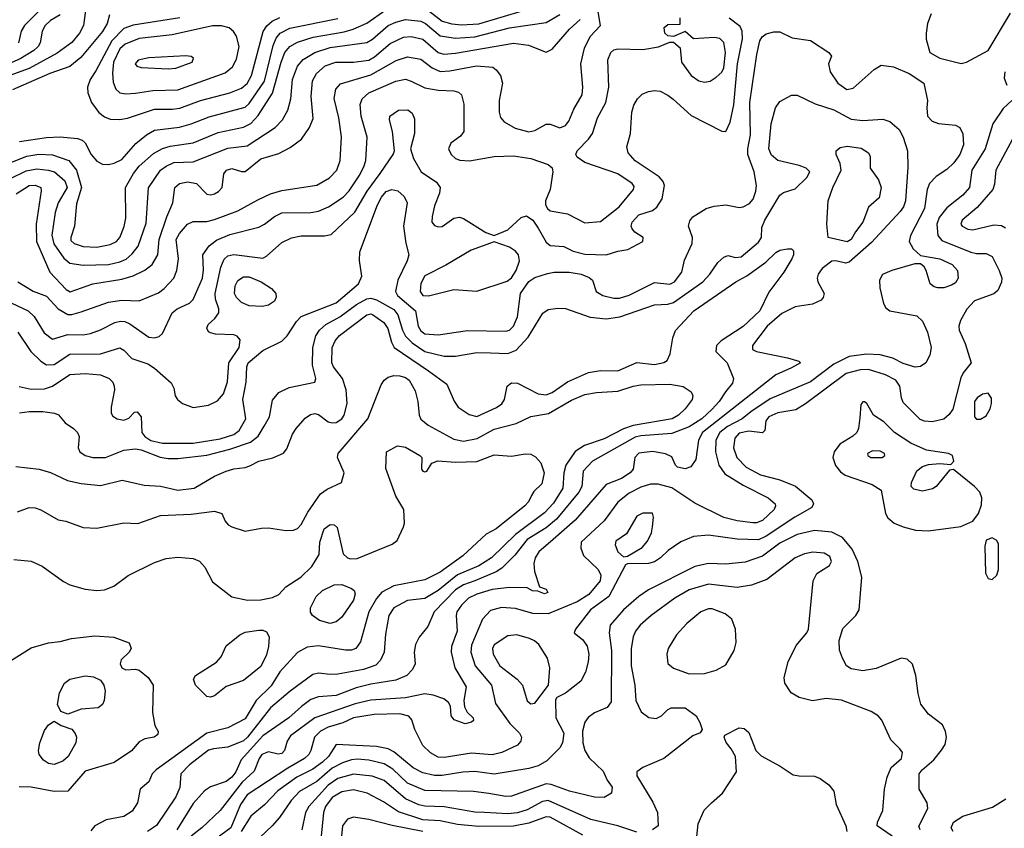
# Model space of a CAD drawing. Extents: x 1173029 to 1307123, y 522559 to 678521.
# Tile 571 of 623: x 1224946 to 1230049, y 664252 to 668445. Entities that reach past the tile are written whole.
import ezdxf

# ---------------------------------------------------------------- set-up
doc = ezdxf.new("R2010")
doc.units = 0

msp = doc.modelspace()

# ---------------------------------------------------------------- linework, layer by layer
at = {"layer": '0CON10XD'}
for points in [[(1225287.3, 668492.7), (1225276.3, 668415), (1225255.8, 668375), (1225215, 668326.5), (1225139.6, 668270.4), (1224995, 668192.2), (1224895, 668155.5)], [(1225155, 668469.4), (1225105, 668439.7), (1225077.3, 668415), (1225061.9, 668385), (1225051.8, 668325), (1225040.6, 668305), (1225019.1, 668285), (1224948.3, 668241.7), (1224905, 668223.2)], [(1225410.9, 668469.1), (1225398.6, 668425), (1225375, 668382.7), (1225261.8, 668248.2), (1225205, 668201.1), (1225102.5, 668165), (1224908.4, 668081.6)], [(1224936.7, 667085), (1225015, 667037.5), (1225085, 667011.5), (1225144.8, 666944.8), (1225195, 666916.9), (1225215, 666916.4), (1225265, 666929.7), (1225405, 666980.8), (1225475, 666990.3), (1225565, 666987.1), (1225665, 667027.7), (1225695, 667050.9), (1225744.6, 667105), (1225760, 667145), (1225767.9, 667205), (1225756.4, 667305), (1225773.2, 667336.8), (1225815, 667383.8), (1225845, 667398), (1225915, 667398.8), (1225955, 667408.1), (1226076.2, 667453.8), (1226179.6, 667510.4), (1226245, 667541.4), (1226305, 667558.6), (1226485, 667586.4), (1226551.9, 667625), (1226590, 667665), (1226606.2, 667715), (1226613, 667837), (1226600, 667935), (1226574.7, 668035.3), (1226584.7, 668085.3), (1226608, 668112), (1226765, 668158.3), (1226896.6, 668233.4), (1226955, 668251.9), (1227025, 668240.6), (1227084.2, 668194.2), (1227125, 668176.9), (1227175, 668179.2), (1227313.9, 668206.1), (1227397.9, 668197.9), (1227415.6, 668185), (1227438.2, 668155), (1227447.9, 668115), (1227431.5, 668025), (1227430.5, 667965), (1227437, 667937), (1227455.8, 667915), (1227513.1, 667883.1), (1227583.9, 667863.9), (1227615, 667870.5), (1227675, 667903.3), (1227695, 667902.2), (1227745, 667884.5), (1227775, 667895.6), (1227791.8, 667918.2), (1227818.4, 667981.6), (1227860.4, 668055), (1227863.8, 668095), (1227854.6, 668215), (1227872.6, 668297.4), (1227902.4, 668357.6), (1227956.5, 668415), (1227944.5, 668485)], [(1225047.4, 668492.6), (1224970, 668415), (1224953.5, 668385), (1224939.4, 668325)], [(1225275, 667172), (1225405, 667174.8), (1225465, 667188.7), (1225496.7, 667203.3), (1225529.3, 667230.7), (1225559.2, 667270.8), (1225600.3, 667389.7), (1225613.6, 667573.6), (1225674.6, 667665), (1225703.9, 667686.1), (1225745, 667703.4), (1225845, 667708), (1226025, 667778.8), (1226125, 667790.5), (1226269.5, 667885), (1226307.7, 667925), (1226335, 667975.8), (1226351.1, 668035), (1226360.2, 668135), (1226385.9, 668204.1), (1226415, 668237.6), (1226475, 668275.2), (1226555, 668300.7), (1226745, 668326.8), (1226775, 668344.2), (1226855.8, 668414.2), (1226895, 668432.3), (1226945, 668444.8), (1227025, 668437.7), (1227049.7, 668425), (1227125, 668360.8), (1227205, 668348), (1227305, 668356.1), (1227485, 668402.2), (1227675, 668430.5), (1227745, 668471.1)], [(1225345, 667264.7), (1225415, 667278.4), (1225446.7, 667295), (1225465.4, 667315), (1225487.7, 667372.3), (1225495.3, 667415), (1225493.3, 667575), (1225535, 667647.1), (1225565, 667685.3), (1225639.8, 667750.2), (1225685, 667776.8), (1225725, 667788.9), (1225845, 667806.8), (1225975, 667860.5), (1226105, 667887.6), (1226142.8, 667907.2), (1226182, 667948), (1226256.7, 668063.3), (1226300, 668225), (1226320.5, 668275), (1226345.2, 668304.8), (1226385, 668328.3), (1226466.3, 668353.7), (1226627.8, 668382.2), (1226674.2, 668395.8), (1226745, 668427.2), (1226843.8, 668495)], [(1227035, 668514.8), (1227135, 668437.3), (1227185, 668423), (1227235, 668417.6), (1227325, 668423.5), (1227557.4, 668492.6)], [(1229670, 668475), (1229650.6, 668425), (1229643.3, 668375), (1229643.6, 668343.6), (1229662, 668275), (1229714.4, 668245), (1229825, 668218.2), (1229853.3, 668225), (1229965, 668285.7), (1230080.8, 668479.2)], [(1224905, 666974.7), (1224988.9, 666935), (1225020, 666905), (1225072, 666822), (1225115, 666789.1), (1225195, 666813.3), (1225275, 666811.6), (1225312, 666818), (1225365, 666836), (1225438.6, 666875), (1225467.8, 666882.2), (1225489.7, 666879.7), (1225517.1, 666867.1), (1225615, 666799.4), (1225645, 666794.4), (1225668.2, 666801.8), (1225685, 666817.5), (1225735.6, 666925), (1225761.4, 666945), (1225825, 666974.5), (1225845, 666994.4), (1225892.7, 667105), (1225897.6, 667147.6), (1225894.7, 667225.3), (1225927, 667273), (1225965, 667301.3), (1226035, 667331.8), (1226185, 667368.9), (1226215.2, 667384.8), (1226266.7, 667425), (1226305, 667443.4), (1226455, 667445.3), (1226495, 667451.2), (1226546.5, 667475), (1226622.9, 667525), (1226652.9, 667557.1), (1226704.2, 667635), (1226728.7, 667681.3), (1226738.8, 667715), (1226746.6, 667835), (1226715.3, 667945), (1226710.6, 668005), (1226720, 668035), (1226755.5, 668065), (1226895, 668125.3), (1226945, 668135.9), (1226975, 668126.7), (1227045, 668091.1), (1227115, 668079.2), (1227196, 668076), (1227219.2, 668069.2), (1227235.7, 668055), (1227247, 668007), (1227246.9, 667865), (1227229.4, 667840.6), (1227180.8, 667805), (1227168.1, 667775), (1227182.2, 667745), (1227204.3, 667725), (1227226.7, 667716.7), (1227276.7, 667713.3), (1227405, 667736), (1227505, 667739.6), (1227595, 667724.6), (1227685, 667694.5), (1227705, 667676), (1227708.5, 667655), (1227694.7, 667565), (1227670.9, 667505), (1227671.6, 667485), (1227680.4, 667465), (1227695, 667452.9), (1227785, 667438.2), (1227875, 667391.2), (1227955, 667398.5), (1228052.2, 667475), (1228126.9, 667565), (1228129.8, 667579.8), (1228120.8, 667595), (1228045, 667645.3), (1227874.6, 667704.6), (1227835, 667732), (1227828, 667745), (1227834.3, 667765), (1227894.1, 667825.9), (1227914.5, 667855), (1227940.5, 667935), (1227983.3, 668015), (1227998.7, 668095), (1227993.8, 668236.2), (1228010, 668275), (1228025, 668288.1), (1228045, 668294.4), (1228175, 668289.6), (1228256.1, 668303.9), (1228315, 668328), (1228335, 668328), (1228368.3, 668298.3), (1228375.7, 668225), (1228425.5, 668155.5), (1228465, 668128), (1228495, 668120), (1228525, 668126), (1228555, 668147.5), (1228585, 668172.5), (1228595.2, 668194.8), (1228602.9, 668275), (1228595, 668325.8), (1228575, 668347.1), (1228545, 668353.1), (1228437.5, 668345), (1228395, 668383.8), (1228335, 668358), (1228305, 668360.8), (1228289.4, 668375), (1228285.8, 668405), (1228305, 668418.9), (1228368, 668422), (1228369.6, 668455)], [(1224927.4, 667542.6), (1224995, 667585.2), (1225025, 667587.5), (1225054.5, 667574.5), (1225056.6, 667556.6), (1225030.5, 667385), (1225033.3, 667295), (1225102.3, 667135), (1225187.3, 667045), (1225206.9, 667033.1), (1225324.7, 667075.3), (1225475, 667099.7), (1225533.9, 667116.1), (1225594.8, 667145.2), (1225631.8, 667175), (1225661.2, 667225), (1225669.1, 667305), (1225707.7, 667422.3), (1225740, 667495), (1225749.1, 667575), (1225774.2, 667595.8), (1225816.4, 667603.6), (1225861.9, 667595), (1225915, 667540.5), (1225935, 667536.4), (1225955, 667541.8), (1225975.9, 667554.1), (1225994.4, 667575), (1226003.1, 667645), (1226017.5, 667665), (1226045, 667672.9), (1226095, 667657.1), (1226115, 667657.5), (1226195, 667722.9), (1226288.9, 667751.1), (1226347.8, 667782.2), (1226405.3, 667824.7), (1226447.3, 667885), (1226467.1, 667932.9), (1226455.8, 668045.8), (1226463.2, 668126.8), (1226483.8, 668166.2), (1226528.5, 668205), (1226584.8, 668225.2), (1226675, 668224.8), (1226755, 668234.8), (1226785, 668252.4), (1226865, 668320.5), (1226935, 668353.8), (1226975, 668357.1), (1227035, 668342.9), (1227115, 668274.2), (1227144.1, 668265.9), (1227205, 668270.4), (1227505, 668322.6), (1227582, 668312), (1227675, 668275.6), (1227705, 668291.9), (1227795.4, 668395), (1227850.7, 668445)], [(1224935.3, 666825), (1225003.3, 666725), (1225055, 666673.9), (1225085, 666655.3), (1225125, 666656.4), (1225205, 666710.3), (1225365, 666712.9), (1225465, 666743.3), (1225485, 666731.9), (1225527.6, 666687.6), (1225609.7, 666659.7), (1225645, 666638.8), (1225731.4, 666561.4), (1225744.3, 666535), (1225751.4, 666495), (1225764.3, 666475), (1225790, 666455), (1225845, 666434.1), (1225924.2, 666445.8), (1225971.2, 666468.8), (1226001.1, 666505), (1226022.6, 666567.4), (1226030.3, 666665), (1226083.8, 666745), (1226088.6, 666785), (1226073.3, 666803.3), (1226055, 666810), (1225960, 666815), (1225935, 666821.4), (1225925, 666826.2), (1225915.8, 666845), (1225922.9, 666865), (1225957.5, 666895), (1225977.1, 666925), (1225977.8, 666945), (1225961.2, 666995), (1225958.6, 667025), (1225988.1, 667161.9), (1226005, 667202.7), (1226025, 667220.3), (1226055, 667227.5), (1226205, 667208.9), (1226225, 667219.1), (1226305, 667290), (1226355, 667313.8), (1226405, 667323.8), (1226525.5, 667324.5), (1226559.2, 667330.8), (1226683.3, 667446.7), (1226747, 667555), (1226813.4, 667646.6), (1226880.8, 667745), (1226888.6, 667765), (1226878.5, 667865), (1226862.2, 667925), (1226864.4, 667945), (1226908.8, 667975), (1226956.6, 667976.6), (1226979.9, 667959.9), (1226991.4, 667931.4), (1226991.2, 667855), (1226971.9, 667775), (1226987.5, 667725), (1227026.7, 667655), (1227105, 667602.9), (1227124.4, 667575), (1227120.6, 667545), (1227095, 667480), (1227083.1, 667425), (1227082.5, 667395), (1227095, 667377.5), (1227115, 667370.5), (1227135, 667372.5), (1227195, 667415.8), (1227225, 667420), (1227245, 667413.1), (1227361.1, 667341.1), (1227405, 667325.8), (1227475, 667354.3), (1227545, 667418.6), (1227573, 667427), (1227605, 667405.5), (1227633.1, 667363.1), (1227675, 667291.4), (1227694.5, 667274.5), (1227765, 667268.1), (1227813.8, 667245), (1227875, 667229.1), (1227985.3, 667224.7), (1228045, 667244.3), (1228097.4, 667252.6), (1228176, 667295), (1228176.2, 667315), (1228133.8, 667343.8), (1228120.4, 667360.4), (1228115.6, 667375), (1228120.5, 667395), (1228155, 667433.3), (1228225, 667455.6), (1228247.7, 667472.3), (1228274.7, 667515.3), (1228287.3, 667585), (1228280.4, 667605), (1228259.8, 667629.7), (1228135, 667712.3), (1228098.5, 667755), (1228092.9, 667785), (1228111.3, 667855), (1228118, 667965), (1228128.7, 668001.3), (1228147.3, 668035), (1228172.2, 668057.8), (1228205, 668073.2), (1228235, 668078), (1228265, 668073.8), (1228305, 668053.8), (1228331.8, 668031.8), (1228425, 667947.7), (1228585, 667866.9), (1228605, 667865.7), (1228627.5, 667912.5), (1228647.4, 668002.6), (1228665.2, 668215.2), (1228691.1, 668345), (1228689.8, 668385), (1228679.8, 668409.8), (1228622, 668452)], [(1225775.6, 668455), (1225534.5, 668415.5), (1225485, 668399.5), (1225422.7, 668335), (1225340.1, 668179.9), (1225310, 668135), (1225297.3, 668095), (1225299.5, 668065), (1225316.9, 668015), (1225355, 667963.8), (1225385, 667940.4), (1225415, 667928.8), (1225465, 667927.3)], [(1225405, 667693.8), (1225435, 667700), (1225475, 667720.4), (1225547.1, 667802.9), (1225602.2, 667847.8), (1225645, 667871.8), (1225773.3, 667886.7), (1225835, 667904.3), (1225928.2, 667941.8), (1226115, 667991.6), (1226135, 668010.8), (1226214.9, 668125.1), (1226258.7, 668311.3), (1226275, 668348.9), (1226295.3, 668375), (1226345, 668400.2), (1226595, 668450.4)], [(1225465, 667927.3), (1225505, 667934.7), (1225645, 667981.1), (1225735, 667980.3), (1225775, 667985.7), (1225882.5, 668025), (1226034.8, 668065.2), (1226095, 668090), (1226125, 668114.6), (1226147, 668155), (1226206.7, 668383.3), (1226227.1, 668412.9), (1226253.8, 668436.2), (1226293.9, 668456.1)], [(1224942.5, 666542.5), (1225005, 666529.4), (1225075, 666531.4), (1225115.2, 666544.8), (1225205, 666605.7), (1225285, 666611.1), (1225365, 666603.6), (1225409.4, 666585), (1225427.5, 666565), (1225435.6, 666545), (1225436.9, 666525), (1225420, 666435), (1225420, 666405), (1225428.3, 666388.3), (1225450, 666375), (1225485, 666368.9), (1225510.7, 666379.3), (1225540.3, 666409.7), (1225555, 666410.8), (1225575.4, 666385), (1225578.8, 666305), (1225593.8, 666283.8), (1225625, 666263.5), (1225685, 666248.4), (1225845, 666249.5), (1225985, 666271), (1226055, 666293.2), (1226083.5, 666315), (1226116.9, 666375), (1226102.3, 666475), (1226118.9, 666565), (1226122.6, 666645), (1226130.6, 666665), (1226205, 666729.1), (1226305, 666778.5), (1226331.8, 666805), (1226379.4, 666880.6), (1226403.9, 666906.1), (1226585, 666977), (1226701.2, 667075), (1226719.3, 667115), (1226706.7, 667196.7), (1226709.2, 667240.8), (1226799.5, 667485), (1226821.1, 667525), (1226845, 667553.1), (1226875, 667564.6), (1226905, 667557.5), (1226938.7, 667528.7), (1226954.6, 667495), (1226935.3, 667375), (1226946.7, 667286.7), (1226962.3, 667225), (1226953.9, 667195), (1226905.3, 667095), (1226893.4, 667035), (1226903.5, 667015), (1226997.5, 666935), (1227011.4, 666855), (1227025, 666832.3), (1227045, 666816.5), (1227115, 666810.3), (1227266.7, 666833.3), (1227465, 666829.6), (1227485, 666835.4), (1227505.4, 666855), (1227525, 666904), (1227540.5, 667025), (1227585, 667087.5), (1227615, 667108.5), (1227680.4, 667129.6), (1227715, 667135.8), (1227793.5, 667136.5), (1227855, 667125.3), (1227897.6, 667107.6), (1227914, 667095), (1227934, 667035), (1227968, 667015), (1228025, 667001.2), (1228055, 667001.6), (1228105, 667016.3), (1228235, 667082), (1228315, 667073.8), (1228340, 667085), (1228378.2, 667135), (1228391.5, 667198.5), (1228431.3, 667285), (1228432.7, 667315), (1228412.1, 667375), (1228418.5, 667401.5), (1228435, 667422.2), (1228504.3, 667465.7), (1228545, 667477.5), (1228605, 667484.7), (1228675, 667471.3), (1228695, 667473.9), (1228727.8, 667492.2), (1228746.4, 667515), (1228760.8, 667555), (1228763.9, 667585), (1228752.7, 667655), (1228720, 667745), (1228719.2, 667775), (1228732.6, 667847.4), (1228730.5, 668015), (1228765.9, 668264.1), (1228782.5, 668335), (1228794.2, 668355), (1228815, 668371.1), (1228855, 668381.2), (1228885, 668380.9), (1228949.8, 668349.8), (1229045, 668337.3), (1229138.6, 668275), (1229152.5, 668255), (1229138.1, 668215), (1229145.6, 668175), (1229185.3, 668115.3), (1229232.7, 668082.7), (1229265, 668089.4), (1229374.2, 668185.8), (1229410.9, 668209.1), (1229475, 668200.7), (1229555, 668166), (1229632, 668115), (1229650.8, 668025), (1229647.9, 667987.9), (1229651.2, 667945), (1229675, 667918.2), (1229707, 667907), (1229795, 667898.5), (1229817.8, 667885), (1229833.6, 667853.6), (1229836.6, 667795), (1229818.2, 667745), (1229787.2, 667702.8), (1229751.2, 667668.8), (1229695, 667632.1), (1229660.7, 667595), (1229649.7, 667565), (1229634.8, 667465.2), (1229562.7, 667325), (1229555.5, 667295), (1229576.1, 667256.1), (1229615, 667222), (1229715, 667204.6), (1229778.1, 667175), (1229806.9, 667145), (1229810, 667105), (1229795, 667081.1), (1229775, 667067.5), (1229735.3, 667054.7), (1229705, 667053.8), (1229685, 667059.5), (1229665, 667075.7), (1229643.3, 667145), (1229633.5, 667163.5), (1229615, 667178.8), (1229585, 667178.6), (1229465, 667144.4)], [(1225495, 668060), (1225545, 668063.6), (1225635, 668077), (1225765, 668080.7), (1226010.9, 668169.1), (1226049.1, 668200.9), (1226069.3, 668240.7), (1226083.2, 668305), (1226069.8, 668359.8), (1226053.7, 668383.7), (1226031.8, 668401.8), (1225992.2, 668412.2), (1225945, 668412.2), (1225735, 668366.8), (1225565, 668346.3), (1225491.7, 668318.3), (1225465, 668293.5), (1225432.4, 668225), (1225427.1, 668167.1), (1225430.4, 668120.4), (1225443.8, 668083.8), (1225465, 668066.2), (1225495, 668060)], [(1225715, 668190), (1225755, 668193.9), (1225840, 668225), (1225845.9, 668245.9), (1225835, 668253.3), (1225807.3, 668257.3), (1225615, 668246.9), (1225560, 668235), (1225544.4, 668215), (1225553.4, 668203.4), (1225575, 668196.5), (1225715, 668190)], [(1230051.3, 668175), (1230048.1, 668141.9), (1230061.7, 668105)], [(1224945, 666406.1), (1224996.4, 666413.6), (1225065, 666414.1), (1225125.3, 666405.3), (1225146.2, 666396.2), (1225180.8, 666355), (1225225.3, 666325.3), (1225244.4, 666305), (1225253, 666283), (1225249.2, 666225), (1225258, 666205), (1225285, 666185.6), (1225325, 666174.6), (1225390, 666175), (1225485, 666213.1), (1225545, 666220.5), (1225575.6, 666215), (1225673.6, 666176.4), (1225715, 666169.2), (1225765, 666168.9), (1225915, 666187.4), (1226035, 666217.2), (1226142.3, 666255), (1226181.4, 666285), (1226212.8, 666337.2), (1226239.6, 666385), (1226255, 666471.2), (1226288, 666512), (1226343.1, 666536.9), (1226476, 666565), (1226480, 666585), (1226463.9, 666653.9), (1226465.3, 666745), (1226480.9, 666805), (1226499.3, 666835), (1226533.1, 666865), (1226605.1, 666904.9), (1226691.2, 666968.8), (1226745, 666997.2), (1226765, 667001), (1226795, 666992.6), (1226885, 666941.6), (1226905.2, 666915), (1226929.5, 666835), (1226945, 666804.1), (1226979.5, 666769.5), (1227045, 666724.4), (1227145, 666699.4), (1227205, 666700.3), (1227315, 666718.7), (1227385, 666718.2), (1227475, 666714.7), (1227518.9, 666731.1), (1227581, 666799), (1227656.4, 666923.6), (1227685, 666942), (1227735, 666949.7), (1227775, 666948), (1227903.1, 666903.1), (1227985, 666893.2), (1228056.2, 666903.8), (1228235, 666965.8), (1228305, 666969.2), (1228335, 666978.1), (1228485.4, 667085), (1228522.9, 667125), (1228564.7, 667185.3), (1228595, 667214.2), (1228615, 667222), (1228655, 667211.8), (1228685, 667215.4), (1228775, 667290.8), (1228790, 667315), (1228792.3, 667367.7), (1228808.2, 667405), (1228885, 667534.3), (1228905, 667548.6), (1228965, 667568), (1229025, 667626), (1229040.8, 667655), (1229022, 667675), (1228985, 667689.2), (1228875, 667713.8), (1228842.3, 667742.3), (1228827.9, 667775), (1228840.9, 667905), (1228862.4, 667987.6), (1228885, 668020), (1228945, 668053.8), (1228975, 668053.8), (1229068.7, 668008.7), (1229165, 667976.5), (1229255, 667929.2), (1229315, 667921.8), (1229418.7, 667928.7), (1229455, 667916.9), (1229504.4, 667875), (1229525, 667836.2), (1229547.8, 667765), (1229549.5, 667680.5), (1229535.8, 667505), (1229525.9, 667475), (1229509.6, 667450.4), (1229360, 667290), (1229245, 667187.9), (1229225, 667182.9), (1229175, 667194.6), (1229155, 667193.1), (1229105.3, 667154.7), (1229084.1, 667125.9), (1229078.2, 667105), (1229082.7, 667085), (1229114.5, 667025), (1229110.6, 667005), (1229098.8, 666991.2), (1229055, 666970.4), (1228965, 666955.4), (1228895, 666920.7), (1228818.9, 666855), (1228744.3, 666755), (1228744.2, 666735), (1228765, 666723.6), (1228925, 666691.2), (1228983.6, 666673.6), (1228992.5, 666665), (1228945, 666640.4), (1228865, 666603.6), (1228485.3, 666305), (1228463.2, 666265), (1228449.6, 666165), (1228423.6, 666126.4), (1228395, 666115.7), (1228355, 666124.2), (1228344, 666135), (1228325, 666178), (1228293.6, 666193.6), (1228225, 666205.8), (1228155, 666196.9), (1228134.6, 666175), (1228125.5, 666115), (1228110, 666095), (1228065, 666066.6), (1227985.3, 666034.7), (1227825, 665849.1), (1227710.3, 665749.7), (1227636.9, 665685), (1227617.7, 665655), (1227610.4, 665625), (1227613.4, 665583.4), (1227640, 665505), (1227675, 665492.5), (1227682.5, 665475), (1227665, 665468.8), (1227631.7, 665481.7), (1227603.8, 665483.8), (1227575, 665498.8), (1227485, 665500), (1227395, 665489.8), (1227315, 665467), (1227271.1, 665445), (1227235, 665410), (1227212, 665375), (1227208.2, 665355), (1227213.5, 665275), (1227184.2, 665195), (1227181.2, 665165), (1227200.7, 665085), (1227259.2, 664985), (1227248.1, 664915), (1227251.7, 664881.7), (1227264.4, 664854.4), (1227296.7, 664825), (1227298.3, 664811.7), (1227287.7, 664802.3), (1227255, 664794.4), (1227196.7, 664815), (1227182, 664835), (1227178.8, 664885), (1227168, 664905), (1227143.1, 664923.1), (1227088.2, 664941.8)], [(1230088.2, 668025), (1230043.3, 667985), (1229988.5, 667905), (1229950, 667775), (1229880.3, 667665), (1229868.9, 667575), (1229834.1, 667535), (1229750.4, 667469.6), (1229711.3, 667418.7), (1229698.8, 667385), (1229703.9, 667325), (1229725, 667300.7), (1229875, 667239.5), (1229905, 667232.4), (1229955, 667232.9), (1229985, 667216.7), (1230022.7, 667145), (1230035.4, 667105), (1230035, 667083.3), (1230015, 667040), (1229995, 667023.3), (1229893.4, 666986.6), (1229855.3, 666944.7), (1229822.5, 666885), (1229813.8, 666856.2), (1229815.4, 666835), (1229846.2, 666765), (1229876.4, 666665), (1229835.9, 666614.1), (1229822.7, 666587.2), (1229781.8, 666425), (1229762.7, 666397.3), (1229735, 666373.5), (1229675, 666359.5), (1229635, 666362.5), (1229612.6, 666372.6), (1229525, 666460), (1229515.5, 666485), (1229507.1, 666545), (1229486.2, 666575), (1229433.8, 666603.8), (1229345, 666630.2), (1229300.9, 666629.1), (1229229.2, 666610.8), (1229017.7, 666452.3), (1228968.1, 666421.9), (1228875, 666406.2), (1228828.9, 666385), (1228812.5, 666365), (1228806.9, 666315), (1228795, 666303.5), (1228725, 666310.5), (1228675, 666300.5), (1228651.6, 666275), (1228645.7, 666225.7), (1228662.9, 666175), (1228711.5, 666125), (1228785, 666084.8), (1228885, 666058.2), (1228966.1, 666026.1), (1229050.6, 665955), (1229060, 665935), (1229051.4, 665915), (1228962.7, 665865), (1228815, 665766.8), (1228775, 665748.7), (1228665, 665751.9), (1228515, 665772.5), (1228437.5, 665765)], [(1224945, 667813.8), (1225085, 667833), (1225155, 667836.9), (1225245, 667829.5), (1225270.2, 667820.2), (1225285, 667805.8), (1225315.8, 667745.8), (1225345, 667711.5), (1225375, 667696.2), (1225405, 667693.8)], [(1230091.1, 667825), (1230004.1, 667665), (1229998.3, 667591.7), (1229988.7, 667565), (1229908.2, 667471.8), (1229830, 667405), (1229822.9, 667385), (1229830.8, 667375), (1229859.4, 667359.4), (1229885, 667354.7), (1229995, 667380.9), (1230035, 667376.9), (1230055, 667366)], [(1229235, 667292.5), (1229136, 667316), (1229128.5, 667385), (1229135.4, 667505), (1229160, 667575), (1229203.8, 667665), (1229198.8, 667698.8), (1229176.9, 667745), (1229177.5, 667765), (1229198, 667782), (1229235, 667788.9), (1229307.7, 667777.7), (1229344.3, 667755), (1229353.1, 667735), (1229354.3, 667675), (1229397.1, 667615), (1229411.1, 667575), (1229399.3, 667520.7), (1229345, 667472), (1229315.5, 667395), (1229276.8, 667345), (1229255.3, 667305), (1229235, 667292.5)], [(1224883.1, 667696.9), (1224982.5, 667737.5), (1225045, 667747.4), (1225115, 667744.8), (1225200, 667715), (1225239.8, 667665), (1225266.5, 667575), (1225240.3, 667490.3), (1225229.2, 667375), (1225210, 667315), (1225210.7, 667300.7), (1225228.6, 667285), (1225275, 667269.2), (1225345, 667264.7)], [(1224895, 667619.6), (1224979.1, 667660.9), (1225035, 667671.6), (1225093.8, 667665), (1225125.2, 667655.2), (1225179, 667609), (1225191, 667575), (1225145.3, 667495), (1225128.6, 667445), (1225112.8, 667327.2), (1225123, 667283), (1225175, 667207.8), (1225205, 667182.5), (1225275, 667172)], [(1227065, 667013.2), (1227195, 667045.4), (1227315, 667037.9), (1227471.7, 667088.3), (1227495, 667106.2), (1227518.1, 667145), (1227535.4, 667195), (1227531.5, 667225), (1227515, 667244.6), (1227485, 667264.6), (1227405, 667293.1), (1227285, 667250.3), (1227155, 667171.3), (1227045, 667116.7), (1227025, 667076.2), (1227021.8, 667035), (1227035, 667015.5), (1227065, 667013.2)], [(1227063.7, 666623.7), (1227158.9, 666555), (1227197.6, 666467.6), (1227218.6, 666435), (1227275, 666397.8), (1227315, 666387.9), (1227416.1, 666433.9), (1227445, 666453.6), (1227458.2, 666475), (1227472.5, 666545), (1227495, 666562.5), (1227525, 666560), (1227632, 666505), (1227675, 666499.2), (1227705, 666512.5), (1227785, 666567.8), (1227893.8, 666615), (1227955, 666625.9), (1228045, 666624.7), (1228143.3, 666666.7), (1228235, 666657.6), (1228283.3, 666666.7), (1228301.5, 666678.5), (1228317.4, 666712.6), (1228330, 666795), (1228343.9, 666833.9), (1228439.1, 666935), (1228657.5, 667085), (1228713.7, 667116.3), (1228812.1, 667187.9), (1228865, 667237.9), (1228885, 667249.6), (1228925, 667257.5), (1228946.2, 667256.2), (1228956.2, 667246.2), (1228955.8, 667225), (1228947.1, 667205), (1228905.5, 667135), (1228827.6, 667032.4), (1228781.2, 666935), (1228695, 666853.2), (1228581, 666779), (1228556.4, 666755), (1228554.2, 666724.2), (1228612.9, 666665), (1228644.4, 666585), (1228639.4, 666560.6), (1228603.9, 666516.1), (1228571.6, 666465), (1228535, 666424.7), (1228480.3, 666375), (1228415, 666333.8), (1228325, 666300), (1228165, 666287.5), (1228135, 666279.6), (1227915, 666155.3), (1227866.3, 666103.7), (1227858.3, 666025), (1227844.2, 665995), (1227728.1, 665855), (1227675, 665809.4), (1227575, 665749.6), (1227512, 665668), (1227445, 665600.8), (1227415, 665582.2), (1227304.8, 665534.7), (1227245, 665513.8), (1227205, 665489.3), (1227093.1, 665375), (1227060.7, 665299.3), (1227016.2, 665243.8), (1226996.7, 665205), (1226990.5, 665165), (1226995.5, 665105), (1226981.5, 665075), (1226951.9, 665045), (1226895, 665020), (1226765, 665000), (1226688.9, 664981.1), (1226585, 664941.2), (1226495, 664934.2), (1226455, 664920), (1226405.5, 664884.5), (1226340, 664825), (1226205, 664732.5), (1226092.8, 664607.2), (1226065.1, 664544.9), (1226045, 664517.6), (1226015, 664494.8), (1225935, 664467.5), (1225903.9, 664446.1), (1225845, 664381.8), (1225760.8, 664245)], [(1229465, 667144.4), (1229417.1, 667122.9), (1229402.5, 667095), (1229404.4, 667055), (1229422.7, 666972.7), (1229435, 666950), (1229455, 666936), (1229595, 666910), (1229625, 666882), (1229651.2, 666825), (1229670, 666745), (1229662.5, 666705), (1229641.4, 666665), (1229615, 666646.4), (1229586.1, 666643.9), (1229525, 666662.7), (1229470.4, 666690.4), (1229405, 666707.1), (1229335, 666711), (1229245, 666699.3), (1229165, 666658.7), (1229045, 666566.6), (1228835, 666479.1), (1228735, 666411.3), (1228690.8, 666375), (1228614.7, 666335), (1228574.3, 666305), (1228554, 666265), (1228552.6, 666205), (1228569.2, 666135), (1228600.4, 666090.4), (1228695, 666031.9), (1228825.6, 665965), (1228860.6, 665935), (1228863.3, 665925), (1228855.5, 665905), (1228795, 665847.5), (1228765, 665836.7), (1228745, 665836.7), (1228665, 665845.8), (1228595, 665863), (1228445, 665937.3), (1228325, 666017.9), (1228255, 666036.4), (1228215, 666035.7), (1228165, 666020.5), (1228105, 665990.3), (1228045, 665942.9), (1227974, 665846), (1227856.5, 665735), (1227854.4, 665705), (1227867.2, 665667.2), (1227943.6, 665593.6), (1227957.2, 665565), (1227953.9, 665535), (1227894.6, 665465), (1227835, 665426.5), (1227685, 665363.7), (1227605, 665365.3), (1227515, 665392.4), (1227443, 665397), (1227385, 665381.1), (1227343.8, 665336.2), (1227288.1, 665201.9), (1227283.8, 665165), (1227305.8, 665095), (1227390.9, 664995), (1227411.4, 664898.6), (1227485.7, 664795.7), (1227535.6, 664745), (1227545.6, 664725), (1227543.1, 664705), (1227526, 664684), (1227445, 664644.7), (1227395, 664633.6), (1227287.3, 664642.7), (1227145, 664620), (1227115, 664620.9), (1227074.2, 664644.2), (1227035, 664681.4), (1226994.3, 664764.3), (1226978.2, 664815), (1226962.9, 664832.9), (1226915, 664846.3), (1226782.6, 664842.6), (1226675.7, 664825), (1226620.4, 664799.6), (1226545, 664777.2), (1226505, 664756.5), (1226472.8, 664725), (1226455.3, 664655), (1226443.9, 664635), (1226421.1, 664615), (1226335.6, 664564.4), (1226125, 664425.3), (1226089.3, 664375), (1226040, 664255), (1225962.6, 664197.4)], [(1226202.8, 666957.2), (1226135, 666960.3), (1226095, 666978.6), (1226068.6, 667005), (1226058.4, 667025), (1226062, 667065), (1226076.9, 667093.1), (1226105, 667111.1), (1226135, 667110.9), (1226197.1, 667085), (1226251.1, 667051.1), (1226272.5, 667025), (1226274.5, 667005.5), (1226265.5, 666984.5), (1226235, 666964.4), (1226202.8, 666957.2)], [(1224925, 666128.2), (1225046.7, 666115), (1225105, 666096.4), (1225193.8, 666055), (1225265, 666039.2), (1225365, 666030), (1225476.5, 666056.5), (1225591.5, 666031.5), (1225675, 666025.9), (1225765, 666005.3), (1225850, 666015), (1225955, 666077.3), (1226015, 666103.8), (1226055.5, 666115.5), (1226115, 666122.5), (1226137.8, 666132.2), (1226185, 666155.6), (1226257.4, 666172.6), (1226312.4, 666197.6), (1226330.3, 666219.7), (1226358.9, 666295), (1226378.5, 666325), (1226425, 666378.1), (1226453, 666397), (1226475, 666403.1), (1226495, 666398.5), (1226545, 666360), (1226565, 666353.8), (1226585, 666356.9), (1226615, 666375.6), (1226626.8, 666395), (1226642.2, 666455), (1226637.3, 666525), (1226618.7, 666585), (1226571.7, 666645), (1226562.9, 666665), (1226564.3, 666745), (1226580.2, 666779.8), (1226602.5, 666807.5), (1226745, 666914.2), (1226765, 666919.7), (1226775, 666916.4), (1226832.7, 666875), (1226853.9, 666843.9), (1226872.5, 666772.5), (1226887.3, 666745), (1227063.7, 666623.7)], [(1224935, 665892.9), (1224995, 665915.5), (1225025, 665913.5), (1225055, 665903.3), (1225145, 665850.8), (1225185, 665844.2), (1225275, 665812.2), (1225345, 665808.9), (1225485, 665835.4), (1225557.9, 665832.1), (1225675, 665873.8), (1225835, 665880.5), (1225955, 665895.8), (1225992.5, 665885), (1226011.2, 665845), (1226026.2, 665825), (1226044.6, 665814.6), (1226115, 665792.3), (1226198.9, 665808.9), (1226235, 665809.5), (1226325, 665796.2), (1226365, 665798.8), (1226385, 665806.4), (1226405, 665827.5), (1226438.9, 665891.1), (1226505, 665986.9), (1226538.5, 666011.5), (1226614, 666046), (1226626.5, 666095), (1226593.3, 666175), (1226596.7, 666195), (1226749.3, 666375), (1226818.7, 666551.3), (1226834.5, 666575.5), (1226855, 666591.4), (1226885, 666600), (1226915, 666598.5), (1226945, 666589.1), (1226964.4, 666575), (1226995, 666520), (1227008.5, 666465), (1227015.5, 666395), (1227024.3, 666374.3), (1227061.8, 666341.8), (1227195, 666269.3), (1227245, 666259.6), (1227316.5, 666273.5), (1227405, 666322.4), (1227519.1, 666350.9), (1227595, 666387.8), (1227687.2, 666402.8), (1227805, 666471.4), (1227875, 666501.2), (1227935, 666511.8), (1228045, 666519.2), (1228125, 666545.3), (1228165, 666551.2), (1228315, 666555.4), (1228385, 666542.2), (1228425.8, 666515), (1228434.2, 666495), (1228431.1, 666475), (1228395, 666427.5), (1228360.5, 666395), (1228328.1, 666375), (1228125, 666340), (1228075, 666323), (1227975, 666272.3), (1227872.9, 666237.1), (1227825, 666205.5), (1227775.6, 666134.4), (1227765.2, 666095), (1227760, 666015), (1227712.3, 665937.7), (1227665, 665888.4), (1227514.7, 665775.3), (1227390.3, 665655), (1227326.1, 665613.9), (1227214, 665566), (1227115, 665485.2), (1227045, 665443.6), (1226955, 665434.1), (1226884.5, 665395.5), (1226858.7, 665355), (1226841.8, 665258.2)], [(1229905, 666374), (1229925, 666374.2), (1229955, 666391.2), (1229975, 666427.5), (1229982.9, 666455), (1229982.5, 666482.5), (1229965, 666508.8), (1229935, 666504), (1229908, 666485), (1229894.4, 666465), (1229894.3, 666385), (1229905, 666374)], [(1229655, 665794.6), (1229822.8, 665817.2), (1229885.6, 665844.4), (1229914.2, 665885), (1229930.3, 665929.7), (1229932.9, 665965), (1229922.5, 665995), (1229894.3, 666025), (1229785, 666112.5), (1229765, 666110), (1229696, 666025), (1229677.2, 666012.8), (1229625, 666000.5), (1229580.3, 666010.3), (1229566, 666025), (1229567.5, 666045), (1229596, 666105), (1229625, 666127.5), (1229655, 666139.2), (1229715, 666143.8), (1229771.7, 666138.3), (1229786.7, 666155), (1229780, 666185), (1229760, 666195), (1229645, 666213.6), (1229565, 666248.6), (1229480, 666305), (1229425, 666360), (1229371.2, 666395), (1229336.2, 666455), (1229325, 666463.3), (1229315, 666463.3), (1229305, 666450), (1229299.5, 666380.5), (1229292.9, 666325), (1229284.4, 666305), (1229263.3, 666285), (1229196.8, 666243.2), (1229167.7, 666205), (1229160, 666175), (1229173.9, 666133.9), (1229200.2, 666100.2), (1229223.4, 666083.4), (1229364, 666034), (1229411.2, 666005), (1229432.9, 665885), (1229445, 665862), (1229478, 665835), (1229523.8, 665815), (1229588.1, 665798.1), (1229655, 665794.6)], [(1226660.2, 665650.2), (1226695, 665651.8), (1226875.6, 665725), (1226901.4, 665745), (1226934, 665815), (1226940, 665835), (1226936, 665905), (1226895.7, 665975), (1226842.7, 666117.3), (1226847.5, 666205), (1226904.2, 666235.8), (1226945, 666228), (1227020, 666185), (1227030, 666175), (1227028.8, 666115), (1227034.3, 666104.3), (1227045, 666100), (1227055.9, 666104.1), (1227082.5, 666145), (1227112.7, 666157.3), (1227205, 666150.5), (1227315, 666154.3), (1227405, 666188.5), (1227495, 666182.5), (1227565, 666193.3), (1227595, 666191.9), (1227618.4, 666178.4), (1227646.4, 666146.4), (1227664.6, 666095), (1227652, 666038), (1227610.7, 665999.3), (1227598.3, 665978.3), (1227583.1, 665945), (1227564.4, 665925), (1227415, 665804.6), (1227362.7, 665777.3), (1227242.7, 665665), (1227125, 665580.5), (1227045, 665540.5), (1226885, 665509.3), (1226822.8, 665477.2), (1226795, 665443.8), (1226755.3, 665375), (1226711.1, 665218.9), (1226688.1, 665185), (1226665, 665176.2), (1226635, 665175.4), (1226495, 665197.8), (1226435, 665191.1), (1226385, 665164.4), (1226294.3, 665064.3), (1226248.9, 664991.1), (1226170.7, 664915), (1226115, 664820), (1226025, 664773.9), (1225915, 664745.8), (1225653.5, 664555), (1225631.9, 664535), (1225615, 664493.3), (1225570, 664455), (1225556.9, 664385), (1225529.3, 664340.7), (1225485.7, 664314.3), (1225393.7, 664296.3), (1225335, 664266), (1225315, 664240)], [(1229415, 666174.5), (1229430, 666185), (1229428, 666195), (1229405, 666207.8), (1229365, 666209.5), (1229340, 666195), (1229341.2, 666185), (1229357.5, 666175), (1229415, 666174.5)], [(1228075, 665660), (1228095, 665663.3), (1228171.7, 665708.3), (1228199.7, 665740.3), (1228220, 665785), (1228226, 665815), (1228231.2, 665865), (1228225, 665886.7), (1228175.9, 665885.9), (1228145, 665870), (1228090.7, 665779.3), (1228035, 665741.4), (1228031.2, 665721.2), (1228045, 665686), (1228075, 665660)], [(1224915, 665646.7), (1225005, 665636.5), (1225061.5, 665611.5), (1225172.3, 665532.3), (1225205, 665515.4), (1225285, 665491.8), (1225345, 665485.4), (1225385, 665489.2), (1225433, 665507), (1225507.4, 665562.6), (1225645, 665630), (1225705, 665651.1), (1225765, 665658.9), (1225845, 665651.5), (1225877.3, 665637.3), (1225905.4, 665605.4), (1225945, 665530.8), (1226045, 665451.9), (1226125.7, 665434.3), (1226195, 665436.5), (1226255, 665448.5), (1226289.2, 665465), (1226324.2, 665505), (1226401.9, 665555), (1226460.3, 665609.7), (1226498.3, 665671.7), (1226502, 665735), (1226523.8, 665805), (1226555, 665827.1), (1226575.6, 665825.6), (1226591.2, 665811.2), (1226622.9, 665675), (1226644, 665655), (1226660.2, 665650.2)], [(1228437.5, 665765), (1228373, 665737), (1228307, 665693), (1228267.5, 665655), (1228235, 665634.4), (1228205, 665625.6), (1228096.4, 665623.6), (1228085, 665617.5), (1227999, 665455), (1227904.7, 665385), (1227826.2, 665285), (1227820, 665265), (1227865, 665230), (1227887.3, 665197.3), (1227894.7, 665155), (1227892.2, 665115), (1227877.7, 665062.3), (1227854.4, 665015), (1227775, 664953.1), (1227730, 664930), (1227722, 664918), (1227724.5, 664825), (1227765.3, 664745), (1227759.6, 664695), (1227745, 664670), (1227678.2, 664601.8), (1227633.4, 664576.6), (1227585, 664563.2), (1227405, 664532.2), (1227305, 664546.7), (1227243.1, 664543.1), (1227135, 664525.6), (1227095, 664526.9), (1227035, 664539.7), (1226985, 664565.8), (1226885, 664649.4), (1226854.5, 664664.5), (1226795, 664676), (1226585, 664686.9), (1226546.2, 664625), (1226515.2, 664595), (1226465, 664559.8), (1226381.9, 664518.1), (1226283.8, 664446.2), (1226215, 664374.7), (1226143.2, 664315), (1226092.7, 664235)], [(1229612.2, 664245), (1229605.7, 664264.3), (1229652.9, 664355), (1229648.1, 664385), (1229607.8, 664455), (1229607.5, 664535), (1229622.2, 664555), (1229682.8, 664607.2), (1229723, 664657), (1229742.8, 664687.2), (1229749.5, 664725), (1229744.4, 664755), (1229728.2, 664788.2), (1229655, 664844), (1229615.5, 664895.5), (1229601.5, 664951.5), (1229590.4, 665045), (1229572.8, 665102.8), (1229545, 665129.1), (1229515, 665134.7), (1229385, 665080.8), (1229315, 665069.6), (1229255, 665078.5), (1229230.5, 665095), (1229209.6, 665135), (1229195.3, 665175.3), (1229193.3, 665226.7), (1229212.2, 665287.8), (1229280, 665355), (1229296.5, 665385), (1229310.7, 665555), (1229289.5, 665635), (1229259.8, 665699.8), (1229210.3, 665760.3), (1229155, 665788.4), (1229065, 665795.7), (1228975, 665776.4), (1228885, 665731.4), (1228795, 665663.2), (1228705, 665632.9), (1228605, 665622.2), (1228515, 665625.9), (1228445, 665610), (1228205, 665488.4), (1228154.5, 665455), (1228075, 665384.5), (1228005.7, 665305), (1228001.5, 665265), (1228013.3, 665175), (1228011.2, 664908.8), (1227990.8, 664879.2), (1227925, 664851.2), (1227892.4, 664827.6), (1227875, 664802), (1227863.3, 664756.8), (1227864.7, 664694.7), (1227875.5, 664655), (1227897.6, 664617.6), (1227969.2, 664549.2), (1227991.1, 664501.1), (1228015.6, 664465), (1228012.5, 664435), (1227975, 664412.1), (1227925, 664413.2), (1227795, 664444.7), (1227699.6, 664479.6), (1227675, 664483.3), (1227495, 664419.7), (1227465, 664418.1), (1227377.6, 664432.4), (1227297.1, 664442.9), (1227045, 664448.3), (1226955, 664487), (1226879.3, 664559.3), (1226835, 664587.2), (1226755.5, 664605.5), (1226695, 664610.9), (1226665, 664607.3), (1226619, 664591), (1226565, 664564.5), (1226485, 664495.2), (1226395, 664442.5), (1226352.8, 664397.2), (1226291.9, 664308.1), (1226254.4, 664265.6), (1226190.4, 664205)], [(1229985, 665542.5), (1230010, 665565), (1230018.8, 665595), (1230018.8, 665725), (1230010, 665745), (1229985, 665758.8), (1229955, 665746.7), (1229948, 665715), (1229950.8, 665575), (1229965, 665547.5), (1229985, 665542.5)], [(1229535, 664165.3), (1229390, 664265), (1229392, 664285), (1229419.5, 664345), (1229427.1, 664455), (1229442.2, 664517.8), (1229462.5, 664567.5), (1229515.6, 664615), (1229520.6, 664645), (1229508, 664665), (1229460.6, 664710.6), (1229413.4, 664813.4), (1229395.8, 664835), (1229358.2, 664858.2), (1229205, 664917.3), (1229125, 664925.6), (1229055, 664913.1), (1228985, 664930.6), (1228944.7, 664954.7), (1228910.6, 665005), (1228908.6, 665035), (1228928, 665115), (1228970.5, 665199.5), (1229024.4, 665265), (1229033.1, 665285), (1229058, 665535), (1229076.9, 665573.1), (1229142, 665615), (1229152.9, 665635), (1229145, 665662), (1229115, 665678.5), (1229056.3, 665683.7), (1229013.8, 665675), (1228965, 665654.4), (1228817.7, 665542.3), (1228737.7, 665512.3), (1228665, 665500), (1228515, 665517.8), (1228415, 665489.5), (1228341.5, 665445), (1228218.5, 665355), (1228161.2, 665305), (1228137.3, 665275), (1228125.3, 665245), (1228114.3, 665185), (1228114, 665094), (1228133.9, 664995), (1228139.1, 664915), (1228167, 664857), (1228207, 664827), (1228245, 664821.9), (1228271.2, 664835), (1228303.2, 664866.8), (1228322.7, 664877.3), (1228395, 664877.5), (1228452.5, 664835), (1228471.2, 664801.2), (1228482.5, 664765), (1228473, 664747), (1228435, 664732.5), (1228284.3, 664615), (1228175, 664567.3), (1228144.5, 664545), (1228144.5, 664525), (1228227.4, 664387.4), (1228250.5, 664335), (1228254.2, 664265.8), (1228225.4, 664244.6)], [(1226555, 665313.6), (1226498.9, 665328.9), (1226464, 665355), (1226452.1, 665372.1), (1226452.9, 665395), (1226482.2, 665455), (1226515.6, 665485), (1226575, 665515.3), (1226615, 665516.1), (1226665, 665496.5), (1226678.5, 665485), (1226685, 665467.5), (1226675, 665435.6), (1226615, 665346.5), (1226585, 665322.5), (1226555, 665313.6)], [(1228415, 665052.7), (1228495, 665054.5), (1228555, 665073.1), (1228605, 665100), (1228648.1, 665175), (1228658.5, 665215), (1228655.5, 665285.5), (1228636.3, 665336.3), (1228602, 665365), (1228535, 665390.4), (1228515, 665390.9), (1228475.8, 665375), (1228403.1, 665315), (1228349.2, 665255), (1228306.2, 665185), (1228300, 665155), (1228305, 665107.5), (1228335, 665082.9), (1228415, 665052.7)], [(1224835, 665082.5), (1225005, 665187.3), (1225095, 665213.5), (1225155, 665220.5), (1225213.6, 665236.4), (1225335, 665250), (1225432.7, 665242.7), (1225513.3, 665213.3), (1225523.3, 665185), (1225513.3, 665165), (1225471.9, 665125), (1225466.5, 665105), (1225474.5, 665085), (1225495, 665073.5), (1225545, 665077.5), (1225565, 665072.9), (1225611.4, 665035), (1225638.1, 664995), (1225633.2, 664853.2), (1225646.1, 664786.1), (1225663.3, 664755), (1225660.7, 664739.3), (1225642.5, 664725), (1225595, 664716), (1225565, 664700), (1225525.3, 664654.7), (1225435, 664593.1), (1225285, 664549.2), (1225195, 664445.4), (1225125, 664443.8), (1225005, 664465.3), (1224943.4, 664466.6)], [(1226841.8, 665258.2), (1226834.7, 665165.3), (1226816.3, 665123.7), (1226791.4, 665098.6), (1226728, 665075), (1226595, 665052.2), (1226555, 665050), (1226495, 665057.2), (1226465, 665049.3), (1226346.8, 664963.2), (1226245, 664876.7), (1226127.1, 664725), (1226105, 664706.1), (1226025, 664672.6), (1225950, 664665), (1225925, 664656.8), (1225825, 664581.6), (1225780.8, 664535), (1225775.7, 664464.3), (1225754.1, 664415), (1225655, 664266.4), (1225607.5, 664235)], [(1225935, 664932.9), (1225915, 664935.8), (1225857.5, 664995), (1225846, 665025), (1225856.2, 665045), (1225966.1, 665113.9), (1225989.2, 665140.8), (1226015, 665198.1), (1226085.8, 665255), (1226115, 665269.6), (1226185, 665280.4), (1226205, 665280), (1226225, 665270.6), (1226238.2, 665245), (1226235.3, 665195), (1226225, 665152.5), (1226195, 665091.4), (1226105, 665018), (1226015, 664988), (1225955, 664940), (1225935, 664932.9)], [(1227595, 664898), (1227615, 664902), (1227686.1, 664993.9), (1227693.1, 665085), (1227680.6, 665135), (1227635.4, 665205.4), (1227613.7, 665223.7), (1227587.1, 665237.1), (1227522.5, 665255), (1227475, 665251.1), (1227405, 665204.3), (1227395.4, 665184.6), (1227399.6, 665155), (1227434.5, 665095), (1227524.4, 665025), (1227550.8, 664995), (1227575, 664913.8), (1227595, 664898)], [(1225195, 664843.8), (1225158.3, 664858.3), (1225142, 664895), (1225151.4, 664955), (1225177.1, 665005), (1225206.2, 665025), (1225285, 665042.9), (1225327.8, 665037.8), (1225365, 665020), (1225382.2, 664995), (1225388.5, 664965), (1225384.2, 664915), (1225375, 664893.8), (1225352.5, 664877.5), (1225265, 664869.2), (1225195, 664843.8)], [(1227088.2, 664941.8), (1227045, 664950), (1226945, 664929.3), (1226765, 664916), (1226685, 664897.4), (1226475, 664824.3), (1226348.3, 664731.7), (1226331.1, 664705), (1226318.2, 664655), (1226305, 664640.5), (1226285, 664636.4), (1226235, 664649.1), (1226200.7, 664635), (1226186.3, 664615), (1226161.4, 664548.6), (1226098.6, 664491.4), (1225985, 664344.5), (1225889.6, 664255), (1225835, 664212.4)], [(1225125, 664583.1), (1225095, 664588.6), (1225069.2, 664605), (1225047.1, 664635), (1225042.5, 664655), (1225050, 664695), (1225075, 664760), (1225095, 664788.8), (1225125, 664807.5), (1225160, 664785), (1225215, 664766.7), (1225233.6, 664743.6), (1225240, 664725), (1225236.7, 664695), (1225197.5, 664625), (1225169.4, 664600.6), (1225125, 664583.1)], [(1228443.9, 664096.1), (1228462.1, 664275), (1228493, 664347), (1228530.5, 664385), (1228588.8, 664435), (1228661.4, 664545), (1228656, 664625), (1228633.3, 664665), (1228606.4, 664696.4), (1228597.5, 664725), (1228600, 664735), (1228675, 664774), (1228699.7, 664769.7), (1228725, 664748.8), (1228761.2, 664655), (1228787.9, 664627.9), (1228887.1, 664575), (1228955, 664529.6), (1228985, 664523.8), (1229065, 664523.5), (1229095, 664510), (1229138.5, 664478.5), (1229165.6, 664445), (1229178.1, 664375), (1229226.9, 664265), (1229232.2, 664235)], [(1228145, 664232), (1228045, 664265.9), (1227905, 664297.9), (1227685, 664396.7), (1227655, 664390.8), (1227575, 664347.3), (1227525, 664332.4), (1227475, 664327.7), (1227355, 664333.6), (1227305, 664336), (1227145, 664363.5), (1227045, 664366.7), (1227015, 664374), (1226945, 664404.3), (1226835, 664500.3), (1226772.6, 664522.6), (1226675, 664533.6), (1226595, 664511.1), (1226544, 664476), (1226443.4, 664365), (1226427.3, 664335), (1226407.3, 664245)], [(1227865, 664217.5), (1227695, 664310.2), (1227675, 664311.6), (1227585, 664278.6), (1227505, 664263.4), (1227325, 664262), (1227215, 664272.4), (1227125, 664291.2), (1227035, 664295.5), (1226908.3, 664338.3), (1226830.3, 664390.3), (1226745.8, 664435), (1226675, 664451.2), (1226615, 664441.1), (1226565, 664412), (1226530.5, 664365), (1226521, 664335), (1226507.1, 664195)], [(1229784.5, 664235), (1229773.8, 664255), (1229786.2, 664285), (1229834.2, 664315), (1229987.9, 664362.1), (1230057.3, 664405)], [(1227035, 664236.2), (1226876.5, 664266.5), (1226755, 664298.2), (1226675, 664310), (1226645, 664300), (1226618.1, 664265), (1226612.5, 664195)]]:
    msp.add_lwpolyline(points, dxfattribs=at)

doc.saveas('drawing.dxf')
